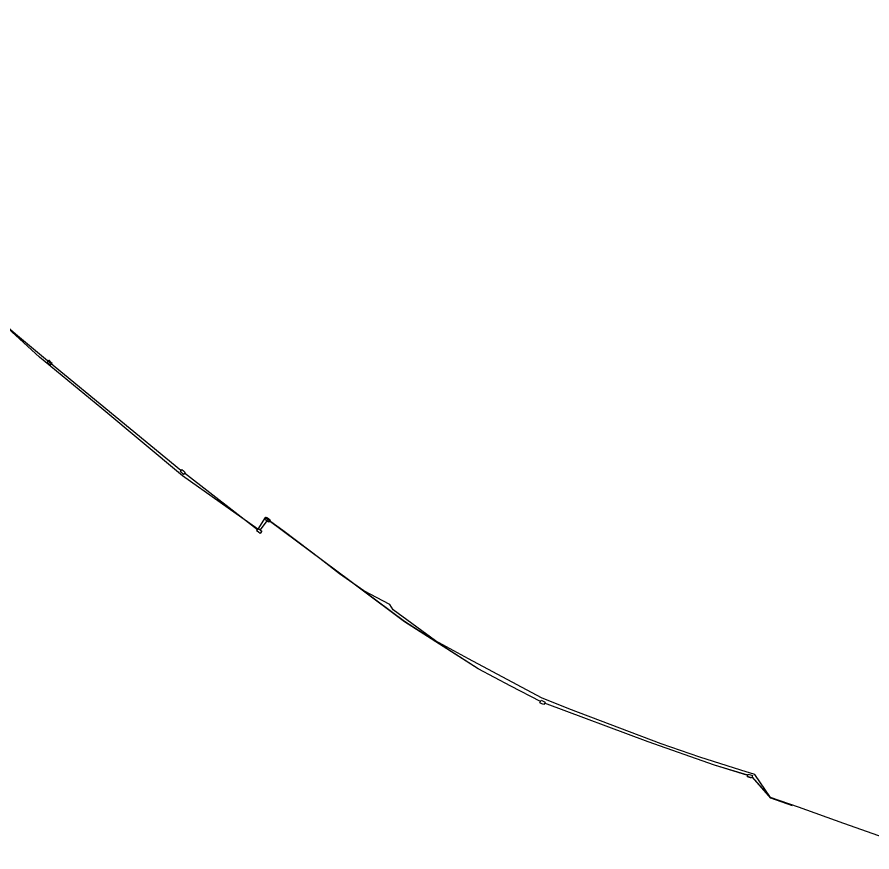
# Model space of a CAD drawing. Extents: x 6494530 to 6506885, y 5884901 to 5892312.
# Drawn here: x 6499999.9 to 6500215.3, y 5888208.2 to 5888418.5 of the extents above; entities that cross this region are included whole.
import ezdxf

# ---------------------------------------------------------------- set-up
doc = ezdxf.new("R2010")
doc.units = 0
for name, color, linetype in [('istniejca kanal tele kom maly ITS', 7, 'Continuous'), ('studnie do wyrysu', 7, 'Continuous'), ('trasa kanalizacji do wyrysu', 7, 'Continuous')]:
    doc.layers.add(name, color=color, linetype=linetype)

# ---------------------------------------------------------------- blocks, each defined once
blk = doc.blocks.new('TEARM3_5')
at = {"layer": 'studnie do wyrysu'}
blk.add_lwpolyline([(0, 0.35), (0.55, 0.35), (0.55, 0), (0.55, -0.35), (0, -0.35), (-0.55, -0.35), (-0.55, 0), (-0.55, 0.35)], close=True, dxfattribs=at)

msp = doc.modelspace()

# ---------------------------------------------------------------- linework, layer by layer
at = {"layer": 'istniejca kanal tele kom maly ITS'}
msp.add_lwpolyline([(6500228.43, 5888208.22), (6500208.26, 5888215.37), (6500196.81, 5888219.5), (6500189.71, 5888221.92), (6500185.81, 5888227.68), (6500182.3, 5888228.79), (6500171.94, 5888232.08), (6500162.2, 5888235.42), (6500138.88, 5888244.27), (6500132.06, 5888247), (6500113.64, 5888256.9), (6500105.32, 5888261.4), (6500094.62, 5888269.23), (6500093.85, 5888270.54), (6500087.28, 5888273.98), (6500081.15, 5888278.29), (6500076.18, 5888282.1), (6500070.65, 5888286.31), (6500066.86, 5888289.16), (6500062.9, 5888292.04), (6500062.43, 5888292.43), (6500060.57, 5888289.55), (6500041.59, 5888302.96), (6500021.19, 5888319.9), (6500005.53, 5888332.85), (6499994.42, 5888342.93)], dxfattribs=at)
at = {"layer": 'trasa kanalizacji do wyrysu'}
for points in [[(6500000, 5888338.27), (6499979.35, 5888355.72), (6499964.66, 5888368.36), (6499936.67, 5888392.55), (6499906.24, 5888418.52)], [(6500000, 5888338.27), (6499979.35, 5888355.72), (6499964.66, 5888368.36), (6499936.67, 5888392.55), (6499906.24, 5888418.52)], [(6500000, 5888338.27), (6499979.35, 5888355.72), (6499964.66, 5888368.36), (6499936.67, 5888392.55), (6499906.24, 5888418.52)], [(6500000, 5888338.27), (6499979.35, 5888355.72), (6499964.66, 5888368.36), (6499936.67, 5888392.55), (6499906.24, 5888418.52)], [(6500000.01, 5888338.26), (6499979.36, 5888355.71), (6499964.67, 5888368.35), (6499936.67, 5888392.54), (6499906.25, 5888418.52)], [(6500000.01, 5888338.26), (6499979.36, 5888355.71), (6499964.67, 5888368.35), (6499936.67, 5888392.54), (6499906.25, 5888418.52)], [(6500041.17, 5888304.28), (6500008.03, 5888331.49), (6500000, 5888338.27)], [(6500041.17, 5888304.28), (6500008.03, 5888331.49), (6500000, 5888338.27)], [(6500041.17, 5888304.28), (6500008.03, 5888331.49), (6500000, 5888338.27)], [(6500041.17, 5888304.28), (6500008.03, 5888331.49), (6500000, 5888338.27)], [(6500041.17, 5888304.27), (6500008.03, 5888331.48), (6500000.01, 5888338.26)], [(6500041.17, 5888304.27), (6500008.03, 5888331.48), (6500000.01, 5888338.26)], [(6500060.45, 5888289.39), (6500042.05, 5888303.63)], [(6500060.45, 5888289.39), (6500042.05, 5888303.63)], [(6500060.45, 5888289.39), (6500042.05, 5888303.63)], [(6500060.45, 5888289.39), (6500042.05, 5888303.63)], [(6500060.46, 5888289.38), (6500042.06, 5888303.62)], [(6500060.46, 5888289.38), (6500042.06, 5888303.62)], [(6500062.79, 5888291.65), (6500061.1, 5888289.34)], [(6500062.79, 5888291.65), (6500061.1, 5888289.34)], [(6500062.79, 5888291.65), (6500061.1, 5888289.34)], [(6500062.79, 5888291.65), (6500061.1, 5888289.34)], [(6500062.8, 5888291.65), (6500061.11, 5888289.33)], [(6500062.8, 5888291.65), (6500061.11, 5888289.33)], [(6500124.33, 5888250), (6500116.09, 5888254.33), (6500097.48, 5888266.23), (6500063.44, 5888291.61)], [(6500124.33, 5888250), (6500116.09, 5888254.33), (6500097.48, 5888266.23), (6500063.44, 5888291.61)], [(6500124.33, 5888250), (6500116.09, 5888254.33), (6500097.48, 5888266.23), (6500063.44, 5888291.61)], [(6500124.33, 5888250), (6500116.09, 5888254.33), (6500097.48, 5888266.23), (6500063.44, 5888291.61)], [(6500124.34, 5888249.99), (6500116.1, 5888254.32), (6500097.49, 5888266.22), (6500063.45, 5888291.61)], [(6500124.34, 5888249.99), (6500116.1, 5888254.32), (6500097.49, 5888266.22), (6500063.45, 5888291.61)], [(6500131.78, 5888246.09), (6500124.33, 5888250)], [(6500131.78, 5888246.09), (6500124.33, 5888250)], [(6500131.78, 5888246.09), (6500124.33, 5888250)], [(6500131.78, 5888246.09), (6500124.33, 5888250)], [(6500131.78, 5888246.08), (6500124.34, 5888249.99)], [(6500131.78, 5888246.08), (6500124.34, 5888249.99)], [(6500184.04, 5888227.51), (6500175.61, 5888230.08), (6500158.93, 5888235.91), (6500132.79, 5888245.66)], [(6500184.04, 5888227.51), (6500175.61, 5888230.08), (6500158.93, 5888235.91), (6500132.79, 5888245.66)], [(6500184.04, 5888227.51), (6500175.61, 5888230.08), (6500158.93, 5888235.91), (6500132.79, 5888245.66)], [(6500184.04, 5888227.51), (6500175.61, 5888230.08), (6500158.93, 5888235.91), (6500132.79, 5888245.66)], [(6500184.05, 5888227.5), (6500175.61, 5888230.07), (6500158.94, 5888235.91), (6500132.8, 5888245.66)], [(6500184.05, 5888227.5), (6500175.61, 5888230.07), (6500158.94, 5888235.91), (6500132.8, 5888245.66)], [(6500195.28, 5888219.85), (6500189.85, 5888221.8), (6500185.09, 5888227.17)], [(6500195.28, 5888219.85), (6500189.85, 5888221.8), (6500185.09, 5888227.17)], [(6500195.28, 5888219.85), (6500189.85, 5888221.8), (6500185.09, 5888227.17)], [(6500195.28, 5888219.85), (6500189.85, 5888221.8), (6500185.09, 5888227.17)], [(6500195.29, 5888219.84), (6500189.85, 5888221.79), (6500185.1, 5888227.17)], [(6500195.29, 5888219.84), (6500189.85, 5888221.79), (6500185.1, 5888227.17)]]:
    msp.add_lwpolyline(points, dxfattribs=at)

# ---------------------------------------------------------------- block references
at = {"layer": 'studnie do wyrysu'}
for p, rotation in [((6500008.02, 5888331.44), -40.85537629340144), ((6500008.02, 5888331.44), -40.85537629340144), ((6500008.02, 5888331.44), -40.85537629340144), ((6500008.02, 5888331.44), -40.85537629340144), ((6500008.03, 5888331.44), -40.85537629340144), ((6500008.03, 5888331.44), -40.85537629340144), ((6500041.6, 5888303.94), -41.241444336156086), ((6500041.6, 5888303.94), -41.241444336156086), ((6500041.6, 5888303.94), -41.241444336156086), ((6500041.6, 5888303.94), -41.241444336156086), ((6500041.61, 5888303.94), -41.241444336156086), ((6500041.61, 5888303.94), -41.241444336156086), ((6500063, 5888291.93), -36.069409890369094), ((6500063, 5888291.94), -36.069409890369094), ((6500063, 5888291.94), -36.069409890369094), ((6500063, 5888291.94), -36.069409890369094), ((6500063, 5888291.94), -36.069409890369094), ((6500063, 5888291.93), -36.069409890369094), ((6500060.89, 5888289.06), -36.988768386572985), ((6500060.89, 5888289.06), -36.988768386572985), ((6500060.89, 5888289.06), -36.988768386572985), ((6500060.89, 5888289.06), -36.988768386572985), ((6500060.9, 5888289.05), -36.988768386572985), ((6500060.9, 5888289.05), -36.988768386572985), ((6500132.28, 5888245.87), -24.623564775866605), ((6500132.28, 5888245.87), -24.623564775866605), ((6500132.28, 5888245.87), -24.623564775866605), ((6500132.28, 5888245.87), -24.623564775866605), ((6500132.29, 5888245.86), -24.623564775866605), ((6500132.29, 5888245.86), -24.623564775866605), ((6500184.57, 5888227.33), -17.86009410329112), ((6500184.57, 5888227.34), -17.86009410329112), ((6500184.57, 5888227.34), -17.86009410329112), ((6500184.57, 5888227.34), -17.86009410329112), ((6500184.57, 5888227.34), -17.86009410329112), ((6500184.57, 5888227.33), -17.86009410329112)]:
    msp.add_blockref('TEARM3_5', p, dxfattribs=dict(at, rotation=rotation))

doc.saveas('drawing.dxf')
